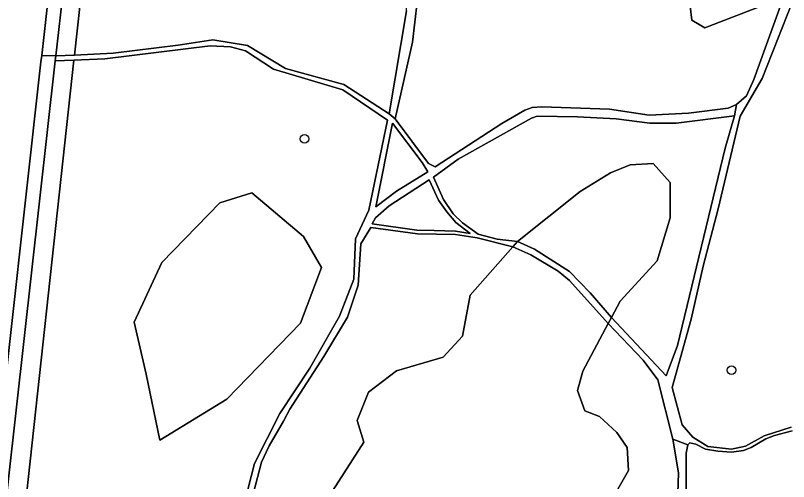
# Model space of a CAD drawing. Extents: x 162082 to 163401, y 388089 to 388636.
# Drawn here: x 163176.1 to 163265.9, y 388363.2 to 388417.3 of the extents above; entities that cross this region are included whole.
import ezdxf

# ---------------------------------------------------------------- set-up
doc = ezdxf.new("R2010")
doc.units = 0
for name, color, linetype in [('IMGEO_Boom', 7, 'Continuous'), ('IMGEO_Fietspad_gesloten', 7, 'Continuous'), ('IMGEO_Grasland_overig', 7, 'Continuous'), ('IMGEO_Groenvoorziening', 7, 'Continuous'), ('IMGEO_Loofbos', 7, 'Continuous'), ('IMGEO_Rijbaan_lokaal_gesloten', 7, 'Continuous')]:
    doc.layers.add(name, color=color, linetype=linetype)

msp = doc.modelspace()

# ---------------------------------------------------------------- linework, layer by layer
at = {"layer": 'IMGEO_Boom'}
for centre in [(163209.693, 388402.966), (163259.233, 388376.107)]:
    msp.add_circle(centre, 0.489, dxfattribs=at)
at = {"layer": 'IMGEO_Fietspad_gesloten'}
msp.add_lwpolyline([(163169.841, 388314.615), (163180.763, 388412.034), (163180.826, 388412.593), (163179.191, 388412.653), (163179.105, 388411.881), (163173.765, 388364.068), (163173.645, 388362.989)], dxfattribs=at)
at = {"layer": 'IMGEO_Grasland_overig'}
for points in [[(163163.424, 388365.035), (163164.33, 388364.732), (163165.646, 388364.399), (163172.748, 388362.603), (163173.645, 388362.989), (163173.765, 388364.068), (163179.105, 388411.881), (163179.191, 388412.653), (163186.015, 388473.76)], [(163265.264, 388419.423), (163261.811, 388409.851), (163260.958, 388407.958), (163259.807, 388406.949), (163259.589, 388405.625), (163258.51, 388401.892), (163252.966, 388378.974), (163251.661, 388375.446), (163245.307, 388382.213), (163244.939, 388381.518), (163248.998, 388377.273), (163250.674, 388374.999), (163252.433, 388368.104), (163254.172, 388367.458), (163254.415, 388367.677), (163255.084, 388367.504), (163256.214, 388366.95), (163257.644, 388366.719), (163259.248, 388366.598), (163260.609, 388366.794), (163261.52, 388367.129), (163263.206, 388368.147), (163264.238, 388368.515), (163266.276, 388369.08)], [(163221.534, 388417.807), (163219.523, 388405.864), (163220.222, 388405.293), (163222.201, 388414.197), (163222.744, 388418.828)], [(163266.175, 388369.494), (163263.031, 388368.505), (163260.876, 388367.304), (163259.216, 388366.95), (163256.496, 388367.268), (163254.765, 388368.328), (163253.529, 388369.777), (163252.338, 388374.088), (163254.558, 388382.043), (163255.936, 388388.166), (163257.689, 388394.825), (163260.25, 388405.575), (163262.793, 388409.957), (163266.283, 388418.768)], [(163203.787, 388361.87), (163204.707, 388365.426), (163205.583, 388367.318), (163207.268, 388370.179), (163207.996, 388371.603), (163211.912, 388377.708), (163214.668, 388382.266), (163215.904, 388385.976), (163216.222, 388390.76), (163217.369, 388392.681), (163222.799, 388391.944), (163227.199, 388391.843), (163229.722, 388391.459), (163233.872, 388390.43), (163234.403, 388391.032), (163232.048, 388391.301), (163229.828, 388391.907), (163228.006, 388393.229), (163226.956, 388394.239), (163225.826, 388395.915), (163224.647, 388398.5), (163227.518, 388400.614), (163236.047, 388405.365), (163236.673, 388405.579), (163241.383, 388405.497), (163245.834, 388405.285), (163249.755, 388404.78), (163252.805, 388404.78), (163259.589, 388405.625), (163259.807, 388406.949), (163258.835, 388406.539), (163254.243, 388405.938), (163249.685, 388405.726), (163245.093, 388406.397), (163237.21, 388406.662), (163236.102, 388406.616), (163235.26, 388406.281), (163232.602, 388404.761), (163224.842, 388399.724), (163224.078, 388400.104), (163220.222, 388405.293), (163219.523, 388405.864), (163214.268, 388409.265), (163207.468, 388411.12), (163203.079, 388413.779), (163199.06, 388414.459), (163195.042, 388413.84), (163187.482, 388412.922), (163182.997, 388412.689), (163180.826, 388412.593), (163180.763, 388412.034), (163182.934, 388412.107), (163186.526, 388412.235), (163198.756, 388413.767), (163201.102, 388413.645), (163202.856, 388413.172), (163206.091, 388411.051), (163214.132, 388408.655), (163219.323, 388405.145), (163217.168, 388394.672), (163215.623, 388391.37), (163215.401, 388386.675), (163213.755, 388382.375), (163210.288, 388376.347), (163206.832, 388371.1), (163203.875, 388365.26), (163201.857, 388357.425)]]:
    msp.add_lwpolyline(points, dxfattribs=at)
for points in [[(163220.375, 388396.869), (163217.973, 388395.052), (163219.911, 388404.764), (163223.335, 388400.224), (163224.009, 388399.151)], [(163224.151, 388398.193), (163225.239, 388395.858), (163226.194, 388394.474), (163227.267, 388393.264), (163228.923, 388391.973), (163227.205, 388392.238), (163224.748, 388392.331), (163222.723, 388392.376), (163217.533, 388393.107), (163217.926, 388393.799), (163219.494, 388395.184)], [(163233.872, 388390.43), (163235.964, 388389.487), (163239.139, 388387.587), (163240.456, 388386.515), (163244.939, 388381.518), (163245.307, 388382.213), (163242.823, 388385.102), (163240.456, 388387.575), (163236.393, 388390.155), (163234.403, 388391.032)], [(163221.861, 388308.408), (163224.23, 388308.408), (163235.168, 388322.05), (163249.309, 388338.081), (163251.906, 388342.1), (163253.328, 388347.974), (163253.988, 388355.916), (163253.988, 388366.477), (163254.172, 388367.458), (163252.433, 388368.104), (163253.069, 388364.182), (163252.857, 388357.186), (163251.983, 388348.206), (163251.118, 388344.249), (163248.954, 388340.477), (163244.008, 388334.231), (163235.415, 388325.08)]]:
    msp.add_lwpolyline(points, close=True, dxfattribs=at)
at = {"layer": 'IMGEO_Groenvoorziening'}
for points in [[(163189.751, 388474.475), (163187.942, 388475.157), (163180.826, 388412.593), (163182.997, 388412.689)], [(163187.482, 388412.922), (163195.042, 388413.84), (163199.06, 388414.459), (163203.079, 388413.779), (163207.468, 388411.12), (163214.268, 388409.265), (163219.523, 388405.864), (163221.534, 388417.807), (163221.8, 388430.589), (163219.683, 388466.765), (163207.257, 388468.929), (163197.737, 388471.464), (163189.751, 388474.475), (163182.997, 388412.689)], [(163182.934, 388412.107), (163180.763, 388412.034), (163169.841, 388314.615), (163172.398, 388316.165), (163172.63, 388318.299), (163175.795, 388346.119), (163176.367, 388352.029)], [(163224.009, 388399.151), (163223.335, 388400.224), (163219.911, 388404.764), (163217.973, 388395.052), (163220.375, 388396.869)], [(163245.307, 388382.213), (163251.661, 388375.446), (163252.966, 388378.974), (163258.51, 388401.892), (163259.589, 388405.625), (163252.805, 388404.78), (163249.755, 388404.78), (163245.834, 388405.285), (163241.383, 388405.497), (163236.673, 388405.579), (163236.047, 388405.365), (163227.518, 388400.614), (163224.647, 388398.5), (163225.826, 388395.915), (163226.956, 388394.239), (163228.006, 388393.229), (163229.828, 388391.907), (163232.048, 388391.301), (163234.403, 388391.032), (163241.673, 388396.85), (163245.177, 388399.032), (163247.49, 388399.957), (163250.134, 388400.089), (163252.117, 388397.908), (163252.117, 388393.809), (163250.613, 388388.784), (163246.324, 388384.129)], [(163227.205, 388392.238), (163228.923, 388391.973), (163227.267, 388393.264), (163226.194, 388394.474), (163225.239, 388395.858), (163224.151, 388398.193), (163219.494, 388395.184), (163217.926, 388393.799), (163217.533, 388393.107), (163222.723, 388392.376), (163224.748, 388392.331)], [(163200.667, 388372.76), (163192.917, 388367.987), (163191.297, 388375.653), (163189.909, 388381.669), (163193.148, 388388.611), (163199.857, 388395.553), (163203.558, 388396.71), (163209.573, 388391.619), (163211.655, 388388.033), (163209.226, 388381.553)]]:
    msp.add_lwpolyline(points, close=True, dxfattribs=at)
for points in [[(163222.744, 388418.828), (163222.201, 388414.197), (163220.222, 388405.293), (163224.078, 388400.104), (163224.842, 388399.724), (163232.602, 388404.761), (163235.26, 388406.281), (163236.102, 388406.616), (163237.21, 388406.662), (163245.093, 388406.397), (163249.685, 388405.726), (163254.243, 388405.938), (163258.835, 388406.539), (163259.807, 388406.949), (163260.958, 388407.958), (163261.811, 388409.851), (163265.264, 388419.423), (163256.143, 388415.864), (163254.622, 388416.723), (163254.424, 388418.376)], [(163266.283, 388418.768), (163262.793, 388409.957), (163260.25, 388405.575), (163257.689, 388394.825), (163255.936, 388388.166), (163254.558, 388382.043), (163252.338, 388374.088), (163253.529, 388369.777), (163254.765, 388368.328), (163256.496, 388367.268), (163259.216, 388366.95), (163260.876, 388367.304), (163263.031, 388368.505), (163266.175, 388369.494)], [(163201.857, 388357.425), (163203.875, 388365.26), (163206.832, 388371.1), (163210.288, 388376.347), (163213.755, 388382.375), (163215.401, 388386.675), (163215.623, 388391.37), (163217.168, 388394.672), (163219.323, 388405.145), (163214.132, 388408.655), (163206.091, 388411.051), (163202.856, 388413.172), (163201.102, 388413.645), (163198.756, 388413.767), (163186.526, 388412.235), (163182.934, 388412.107), (163176.367, 388352.029)], [(163212.994, 388362.157), (163216.59, 388367.759), (163215.797, 388370.272), (163217.119, 388373.577), (163220.357, 388376.024), (163225.777, 388377.61), (163228.025, 388380.057), (163228.917, 388384.817), (163233.872, 388390.43), (163229.722, 388391.459), (163227.199, 388391.843), (163222.799, 388391.944), (163217.369, 388392.681), (163216.222, 388390.76), (163215.904, 388385.976), (163214.668, 388382.266), (163211.912, 388377.708), (163207.996, 388371.603), (163207.268, 388370.179), (163205.583, 388367.318), (163204.707, 388365.426), (163203.787, 388361.87)], [(163252.857, 388357.186), (163253.069, 388364.182), (163252.433, 388368.104), (163250.674, 388374.999), (163248.998, 388377.273), (163244.939, 388381.518), (163241.999, 388375.976), (163241.357, 388373.747), (163242.226, 388371.405), (163243.925, 388370.725), (163245.927, 388368.874), (163247.136, 388367.136), (163247.287, 388364.454), (163245.269, 388360.933)], [(163266.276, 388369.08), (163264.238, 388368.515), (163263.206, 388368.147), (163261.52, 388367.129), (163260.609, 388366.794), (163259.248, 388366.598), (163257.644, 388366.719), (163256.214, 388366.95), (163255.084, 388367.504), (163254.415, 388367.677), (163254.172, 388367.458), (163253.988, 388366.477), (163253.988, 388355.916)]]:
    msp.add_lwpolyline(points, dxfattribs=at)
at = {"layer": 'IMGEO_Loofbos'}
for points in [[(163254.424, 388418.376), (163254.622, 388416.723), (163256.143, 388415.864), (163265.264, 388419.423)], [(163245.269, 388360.933), (163247.287, 388364.454), (163247.136, 388367.136), (163245.927, 388368.874), (163243.925, 388370.725), (163242.226, 388371.405), (163241.357, 388373.747), (163241.999, 388375.976), (163244.939, 388381.518), (163240.456, 388386.515), (163239.139, 388387.587), (163235.964, 388389.487), (163233.872, 388390.43), (163228.917, 388384.817), (163228.025, 388380.057), (163225.777, 388377.61), (163220.357, 388376.024), (163217.119, 388373.577), (163215.797, 388370.272), (163216.59, 388367.759), (163212.994, 388362.157)]]:
    msp.add_lwpolyline(points, dxfattribs=at)
for points in [[(163246.324, 388384.129), (163250.613, 388388.784), (163252.117, 388393.809), (163252.117, 388397.908), (163250.134, 388400.089), (163247.49, 388399.957), (163245.177, 388399.032), (163241.673, 388396.85), (163234.403, 388391.032), (163236.393, 388390.155), (163240.456, 388387.575), (163242.823, 388385.102), (163245.307, 388382.213)], [(163209.226, 388381.553), (163211.655, 388388.033), (163209.573, 388391.619), (163203.558, 388396.71), (163199.857, 388395.553), (163193.148, 388388.611), (163189.909, 388381.669), (163191.297, 388375.653), (163192.917, 388367.987), (163200.667, 388372.76)]]:
    msp.add_lwpolyline(points, close=True, dxfattribs=at)
at = {"layer": 'IMGEO_Rijbaan_lokaal_gesloten'}
msp.add_lwpolyline([(163176.629, 388478.551), (163177.596, 388478.343), (163178.359, 388478.135), (163185.228, 388476.264), (163186.188, 388475.303), (163186.015, 388473.76), (163179.191, 388412.653), (163180.826, 388412.593), (163187.942, 388475.157), (163188.041, 388476.045), (163188.119, 388476.753), (163190.375, 388494.414)], dxfattribs=at)

doc.saveas('drawing.dxf')
